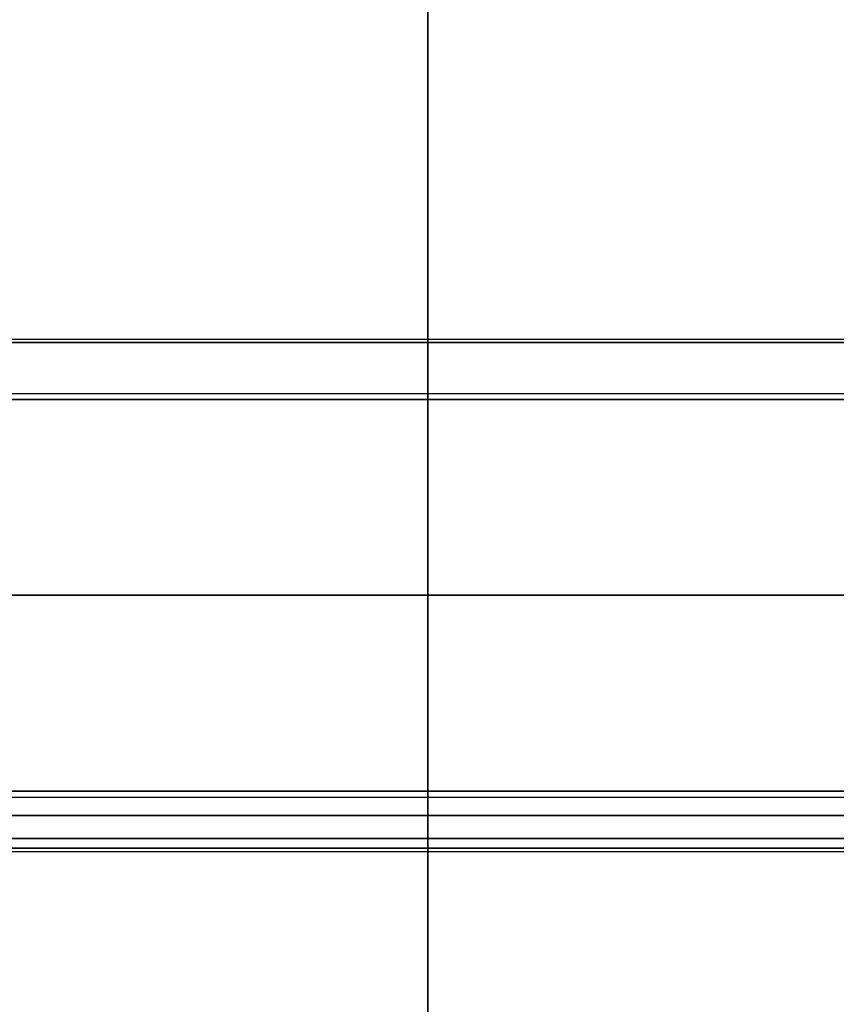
# Model space of a CAD drawing. Header units: millimetres. Extents: x -332 to 332, y -5 to 968.
# Tile 640 of 656: x -12 to 12, y 747 to 777. Entities that reach past the tile are written whole.
import ezdxf

# ---------------------------------------------------------------- set-up
doc = ezdxf.new("R2010")
doc.units = ezdxf.units.MM
doc.header["$MEASUREMENT"] = 0
for name, color, linetype in [('IGES level 21', 9, 'Continuous'), ('IGES level 23', 252, 'Continuous'), ('IGES level 28', 31, 'Continuous'), ('IGES level 30', 9, 'Continuous'), ('IGES level 31', 9, 'Continuous'), ('IGES level 38', 9, 'Continuous')]:
    doc.layers.add(name, color=color, linetype=linetype)

msp = doc.modelspace()

# ---------------------------------------------------------------- linework, layer by layer
at = {"layer": 'IGES level 21', "color": 253, "extrusion": (1, 0, 0)}
for start, end in [(345.5225, 90), (90, 194.4775)]:
    msp.add_arc((759.284, 1700.593), 8, start, end, dxfattribs=at)
at = {"layer": 'IGES level 21', "color": 253}
for points in [[(-90, 767.13, 1699.032), (0, 767.13, 1699.032), (90, 767.13, 1699.032)], [(-35, 767.03, 1698.593), (0, 767.03, 1698.593), (35, 767.03, 1698.593)], [(35, 767.03, 1698.593), (0, 767.03, 1698.593), (-35, 767.03, 1698.593)], [(0, 767.03, 1698.593), (0, 759.284, 1698.593), (0, 751.538, 1698.593)], [(-90, 765.468, 1705.668), (0, 765.468, 1705.668), (90, 765.468, 1705.668)], [(-90, 759.284, 1708.593), (0, 759.284, 1708.593), (90, 759.284, 1708.593)], [(90, 759.284, 1708.593), (0, 759.284, 1708.593), (-90, 759.284, 1708.593)], [(-14.5, 759.284, 1698.593), (0, 759.284, 1698.593), (14.5, 759.284, 1698.593)], [(-90, 753.1, 1705.668), (0, 753.1, 1705.668), (90, 753.1, 1705.668)], [(-90, 751.438, 1699.032), (0, 751.438, 1699.032), (90, 751.438, 1699.032)], [(35, 751.538, 1698.593), (0, 751.538, 1698.593), (-35, 751.538, 1698.593)], [(-35, 751.538, 1698.593), (0, 751.538, 1698.593), (35, 751.538, 1698.593)]]:
    msp.add_open_spline(points, degree=2, dxfattribs=at)
at = {"layer": 'IGES level 23'}
for points in [[(17.5, 765.284, 1694.593), (0, 765.284, 1694.593), (-17.5, 765.284, 1694.593)], [(-17.5, 765.284, 1691.593), (0, 765.284, 1691.593), (17.5, 765.284, 1691.593)], [(17.5, 765.284, 1693.093), (0, 765.284, 1693.093), (-17.5, 765.284, 1693.093)], [(-17.5, 765.284, 1694.593), (0, 765.284, 1694.593), (17.5, 765.284, 1694.593)], [(-17.5, 765.284, 1691.593), (0, 765.284, 1691.593), (17.5, 765.284, 1691.593)], [(0, 765.284, 1694.593), (0, 765.284, 1693.093), (0, 765.284, 1691.593)], [(0, 753.284, 1694.593), (0, 759.284, 1694.593), (0, 765.284, 1694.593)], [(0, 753.284, 1691.593), (0, 759.284, 1691.593), (0, 765.284, 1691.593)], [(14.5, 759.284, 1694.593), (0, 759.284, 1694.593), (-14.5, 759.284, 1694.593)], [(12.5, 759.284, 1691.593), (0, 759.284, 1691.593), (-12.5, 759.284, 1691.593)], [(-17.5, 753.284, 1694.593), (0, 753.284, 1694.593), (17.5, 753.284, 1694.593)], [(17.5, 753.284, 1691.593), (0, 753.284, 1691.593), (-17.5, 753.284, 1691.593)], [(-17.5, 753.284, 1693.093), (0, 753.284, 1693.093), (17.5, 753.284, 1693.093)], [(17.5, 753.284, 1694.593), (0, 753.284, 1694.593), (-17.5, 753.284, 1694.593)], [(17.5, 753.284, 1691.593), (0, 753.284, 1691.593), (-17.5, 753.284, 1691.593)], [(0, 753.284, 1694.593), (0, 753.284, 1693.093), (0, 753.284, 1691.593)]]:
    msp.add_open_spline(points, degree=2, dxfattribs=at)
at = {"layer": 'IGES level 28'}
for points in [[(0, 282.152, 1180.737), (0, 592.548, 1432.091), (0, 902.945, 1683.445)], [(0, 270.824, 1194.726), (0, 572.223, 1438.794), (0, 873.622, 1682.862)]]:
    msp.add_open_spline(points, degree=2, dxfattribs=at)
at = {"layer": 'IGES level 30'}
msp.add_open_spline([(0, 929.584, 1601.289), (0, 631.234, 1359.689), (0, 332.883, 1118.09)], degree=2, dxfattribs=at)
at = {"layer": 'IGES level 31'}
for points in [[(0, 936.426, 1632.564), (0, 628.361, 1383.098), (0, 320.297, 1133.633)], [(0, 282.538, 1180.261), (0, 592.545, 1431.301), (0, 902.553, 1682.34)]]:
    msp.add_open_spline(points, degree=2, dxfattribs=at)
at = {"layer": 'IGES level 38', "extrusion": (1, 0, 0)}
for centre, start, end in [((752.538, 1697.593), 90, 180), ((752.538, 1694.593), 180, 270)]:
    msp.add_arc(centre, 1, start, end, dxfattribs=at)
at = {"layer": 'IGES level 38'}
for points in [[(0, 752.538, 1693.593), (0, 827.038, 1693.593), (0, 901.538, 1693.593)], [(0, 752.538, 1698.593), (0, 827.038, 1698.593), (0, 901.538, 1698.593)], [(34, 752.538, 1698.593), (0, 752.538, 1698.593), (-34, 752.538, 1698.593)], [(-34, 752.538, 1693.593), (0, 752.538, 1693.593), (34, 752.538, 1693.593)], [(34, 752.538, 1693.593), (0, 752.538, 1693.593), (-34, 752.538, 1693.593)], [(34, 752.538, 1698.593), (0, 752.538, 1698.593), (-34, 752.538, 1698.593)], [(-34, 751.831, 1698.3), (0, 751.831, 1698.3), (34, 751.831, 1698.3)], [(34, 751.831, 1693.886), (0, 751.831, 1693.886), (-34, 751.831, 1693.886)], [(-34, 751.538, 1697.593), (0, 751.538, 1697.593), (34, 751.538, 1697.593)], [(34, 751.538, 1694.593), (0, 751.538, 1694.593), (-34, 751.538, 1694.593)], [(-34, 751.538, 1694.593), (0, 751.538, 1694.593), (34, 751.538, 1694.593)], [(34, 751.538, 1697.593), (0, 751.538, 1697.593), (-34, 751.538, 1697.593)], [(-34, 751.538, 1696.093), (0, 751.538, 1696.093), (34, 751.538, 1696.093)], [(0, 751.538, 1697.593), (0, 751.538, 1696.093), (0, 751.538, 1694.593)]]:
    msp.add_open_spline(points, degree=2, dxfattribs=at)

doc.saveas('drawing.dxf')
